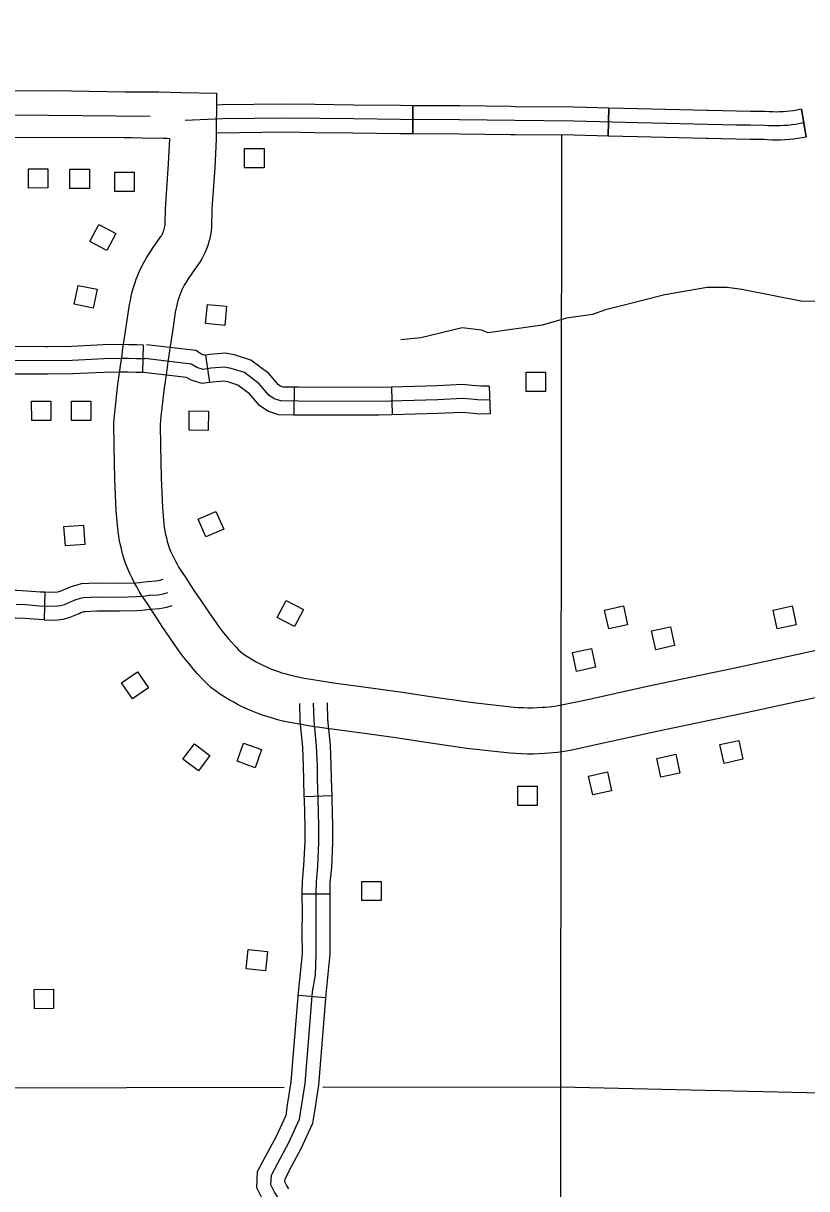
# Model space of a CAD drawing. Extents: x -19 to 366, y -4 to 359.
# Drawn here: x 136.836 to 137.637, y 202.996 to 204.187 of the extents above; entities that cross this region are included whole.
import ezdxf

# ---------------------------------------------------------------- set-up
doc = ezdxf.new("R2010")
doc.units = 0
for name, color, linetype in [('Level 10', 7, 'Continuous'), ('Level 2', 7, 'Continuous'), ('Level 31', 7, 'Continuous'), ('Level 32', 7, 'Continuous'), ('Level 35', 7, 'Continuous'), ('Level 45', 7, 'Continuous'), ('Level 5', 7, 'Continuous'), ('Level 56', 7, 'Continuous'), ('Level 60', 7, 'Continuous')]:
    doc.layers.add(name, color=color, linetype=linetype)

msp = doc.modelspace()

# ---------------------------------------------------------------- linework, layer by layer
at = {"layer": 'Level 10'}
for p, q in [((137.0336, 204.1155), (137.0331, 204.0682)), ((136.9858, 204.0687), (136.983, 204.0689)), ((136.937, 203.8473), (136.937, 203.8473)), ((136.9638, 203.5923), (136.9637, 203.5924)), ((137.6247, 203.5411), (137.6726, 203.552)), ((137.6832, 203.5059), (137.6349, 203.4949)), ((137.6349, 203.4949), (137.6346, 203.4948)), ((137.1292, 203.4685), (137.1293, 203.4685))]:
    msp.add_line(p, q, dxfattribs=at)
for points in [[(136.5007, 204.1202), (136.5355, 204.1198), (136.618, 204.1186), (136.7005, 204.1173), (136.7139, 204.1171), (136.8669, 204.118), (136.9401, 204.1168), (136.9525, 204.1168), (136.9747, 204.1168), (136.9978, 204.116), (137.0336, 204.1155)], [(136.983, 204.0689), (136.9791, 204.069), (136.9576, 204.0694), (136.9465, 204.0698), (136.9393, 204.0698), (136.8661, 204.0702), (136.7131, 204.0698), (136.6998, 204.07), (136.6173, 204.0712), (136.5349, 204.0724), (136.5, 204.0729)], [(136.937, 203.8473), (136.9376, 203.852), (136.9399, 203.8677), (136.9423, 203.8833), (136.9447, 203.8992), (136.9455, 203.9034), (136.9464, 203.9079), (136.9475, 203.9123), (136.9487, 203.9166), (136.95, 203.9209), (136.9515, 203.9252), (136.9532, 203.9294), (136.9549, 203.9336), (136.9568, 203.9377), (136.9592, 203.9423), (136.9625, 203.9476), (136.9653, 203.9521), (136.9683, 203.9566), (136.9713, 203.961), (136.9744, 203.9654), (136.9768, 203.9688), (136.9774, 203.9697), (136.9781, 203.9709), (136.9786, 203.9721), (136.9792, 203.9735), (136.9797, 203.9749), (136.9802, 203.9763), (136.9805, 203.9776), (136.9808, 203.979), (136.981, 203.9804), (136.9811, 203.9814), (136.9814, 203.9972), (136.9844, 204.0433), (136.9858, 204.0687)], [(137.0331, 204.0682), (137.0317, 204.0391), (137.0288, 203.9976), (137.0284, 203.9784), (137.028, 203.9742), (137.0274, 203.9706), (137.0266, 203.9669), (137.0257, 203.9633), (137.0246, 203.9597), (137.0233, 203.9563), (137.0219, 203.9529), (137.0203, 203.9495), (137.0185, 203.9462), (137.0165, 203.9427), (137.013, 203.9379), (137.0103, 203.9341), (137.0076, 203.9302), (137.005, 203.9263), (137.0025, 203.9223), (137.0005, 203.9191), (136.9995, 203.9171), (136.9982, 203.9144), (136.997, 203.9116), (136.996, 203.9089), (136.995, 203.9061), (136.9941, 203.9032), (136.9933, 203.9003), (136.9926, 203.8974), (136.992, 203.8945), (136.9914, 203.8914), (136.9891, 203.8762), (136.9868, 203.8608), (136.9845, 203.8453), (136.9839, 203.8408)], [(136.9637, 203.5924), (136.9627, 203.594), (136.9602, 203.5974), (136.9574, 203.6017), (136.9546, 203.6061), (136.952, 203.6106), (136.9495, 203.6151), (136.9472, 203.6197), (136.945, 203.6244), (136.9429, 203.6292), (136.941, 203.6339), (136.9391, 203.6392), (136.9376, 203.6446), (136.9363, 203.6496), (136.9351, 203.6546), (136.9341, 203.6597), (136.9333, 203.6649), (136.9326, 203.6703), (136.9311, 203.6885), (136.9298, 203.7207), (136.9288, 203.7541), (136.9287, 203.7786), (136.9296, 203.7891), (136.9306, 203.7986), (136.9316, 203.8082), (136.9328, 203.8177), (136.9341, 203.8272), (136.9355, 203.8365), (136.937, 203.8473)], [(136.9839, 203.8408), (136.9823, 203.8297), (136.981, 203.8205), (136.9797, 203.8116), (136.9786, 203.8027), (136.9776, 203.7937), (136.9768, 203.7848), (136.9761, 203.7767), (136.9762, 203.7549), (136.9771, 203.7223), (136.9784, 203.6914), (136.9797, 203.6753), (136.9801, 203.6718), (136.9807, 203.6681), (136.9815, 203.6644), (136.9823, 203.6607), (136.9832, 203.6571), (136.9842, 203.6539), (136.9853, 203.6507), (136.9867, 203.6472), (136.9882, 203.6438), (136.9898, 203.6405), (136.9915, 203.6371), (136.9932, 203.6338), (136.9951, 203.6306), (136.9971, 203.6274), (136.9992, 203.6243), (137.0019, 203.6205), (137.0036, 203.6178)], [(137.0036, 203.6178), (137.0098, 203.6082), (137.0175, 203.5967), (137.0253, 203.5852), (137.0332, 203.5738), (137.0362, 203.5697), (137.0392, 203.5656), (137.0424, 203.5617), (137.0458, 203.5577), (137.0491, 203.5539), (137.0535, 203.5491), (137.0561, 203.5464), (137.0587, 203.5439), (137.0606, 203.5425), (137.0639, 203.5403), (137.0672, 203.5382), (137.0706, 203.5361), (137.074, 203.5342), (137.0775, 203.5323), (137.081, 203.5306), (137.0846, 203.5289), (137.0882, 203.5273), (137.0917, 203.5259), (137.0959, 203.5245), (137.1003, 203.523), (137.1048, 203.5217), (137.1093, 203.5205), (137.1138, 203.5193), (137.1184, 203.5183), (137.123, 203.5174), (137.1276, 203.5166), (137.1364, 203.5153)], [(137.1293, 203.4685), (137.12, 203.4699), (137.1143, 203.4709), (137.1086, 203.472), (137.103, 203.4732), (137.0974, 203.4746), (137.0918, 203.4762), (137.0862, 203.4778), (137.0807, 203.4796), (137.0751, 203.4816), (137.07, 203.4836), (137.0652, 203.4857), (137.0605, 203.4879), (137.0558, 203.4902), (137.0511, 203.4927), (137.0466, 203.4953), (137.0422, 203.498), (137.0378, 203.5008), (137.0334, 203.5038), (137.0279, 203.5077), (137.0224, 203.5132), (137.0192, 203.5165), (137.0139, 203.5222), (137.0098, 203.5269), (137.0058, 203.5316), (137.0019, 203.5365), (136.9982, 203.5414), (136.9945, 203.5464), (136.9863, 203.5583), (136.9781, 203.5703), (136.9702, 203.5824), (136.9638, 203.5923)], [(137.1364, 203.5153), (137.153, 203.5127), (137.1862, 203.5083), (137.2235, 203.5031), (137.2524, 203.4988), (137.2955, 203.4926), (137.3378, 203.4879), (137.3425, 203.4875), (137.3471, 203.4873), (137.3518, 203.4872), (137.3565, 203.4872), (137.3612, 203.4873), (137.3662, 203.4876), (137.3698, 203.4878), (137.3731, 203.4881), (137.3763, 203.4885), (137.3796, 203.4889), (137.3828, 203.4894), (137.3861, 203.49), (137.4081, 203.4947), (137.4753, 203.5094), (137.5651, 203.5282), (137.6247, 203.5411)], [(137.6346, 203.4948), (137.575, 203.4819), (137.4852, 203.4631), (137.4181, 203.4484), (137.3954, 203.4436), (137.391, 203.4428), (137.3866, 203.4421), (137.3821, 203.4415), (137.3776, 203.441), (137.3732, 203.4406), (137.369, 203.4403), (137.3633, 203.44), (137.3573, 203.4398), (137.3513, 203.4398), (137.3453, 203.44), (137.3393, 203.4403), (137.3333, 203.4408), (137.2895, 203.4456), (137.2455, 203.452), (137.2167, 203.4563), (137.1798, 203.4614), (137.1463, 203.4658), (137.1292, 203.4685)]]:
    msp.add_lwpolyline(points, dxfattribs=at)
at = {"layer": 'Level 2'}
msp.add_lwpolyline([(136.9656, 204.0915), (136.3775, 204.0974), (135.3711, 204.1087), (135.37, 204.1086), (134.6501, 204.1142)], dxfattribs=at)
at = {"layer": 'Level 31'}
for p, q in [((137.2343, 204.1026), (137.2341, 204.0742)), ((137.2341, 204.0742), (137.2343, 204.1026)), ((137.4338, 204.0718), (137.4346, 204.1002)), ((137.4346, 204.1002), (137.4338, 204.0718)), ((137.4346, 204.1002), (137.4346, 204.1002)), ((137.6315, 204.0989), (137.6363, 204.0709)), ((137.6363, 204.0709), (137.6315, 204.0989)), ((136.9585, 203.8583), (136.9578, 203.8299)), ((136.858, 203.6055), (136.8574, 203.5771))]:
    msp.add_line(p, q, dxfattribs=at)
for points in [[(137.1344, 204.1037), (137.1044, 204.1041), (137.0393, 204.1033), (137.0335, 204.1031)], [(137.2343, 204.1026), (137.2217, 204.1027), (137.1736, 204.1032), (137.1344, 204.1037)], [(137.3344, 204.1016), (137.2821, 204.1023), (137.2343, 204.1026)], [(137.4346, 204.1002), (137.3991, 204.1011), (137.3387, 204.1015), (137.3344, 204.1016)], [(137.6339, 204.0849), (137.6253, 204.0835), (137.6213, 204.0829), (137.6174, 204.0825), (137.6135, 204.0822), (137.6095, 204.082), (137.6055, 204.0819), (137.6016, 204.082), (137.5976, 204.0821), (137.5937, 204.0824), (137.5792, 204.0826), (137.5647, 204.0828), (137.5502, 204.0831), (137.5357, 204.0835), (137.464, 204.0852), (137.3989, 204.0869), (137.3385, 204.0873), (137.2819, 204.0881), (137.2215, 204.0885), (137.1735, 204.089), (137.1044, 204.0899), (137.0397, 204.0891), (137.0015, 204.0875)], [(137.5345, 204.0977), (137.4644, 204.0994), (137.4346, 204.1002)], [(137.6315, 204.0989), (137.6231, 204.0975), (137.6196, 204.097), (137.6161, 204.0966), (137.6126, 204.0964), (137.609, 204.0962), (137.6055, 204.0961), (137.602, 204.0962), (137.5984, 204.0963), (137.5943, 204.0966), (137.5794, 204.0968), (137.5649, 204.097), (137.5505, 204.0973), (137.5361, 204.0977), (137.5345, 204.0977)], [(137.0332, 204.0748), (137.1044, 204.0757), (137.134, 204.0753)], [(137.134, 204.0753), (137.1733, 204.0748), (137.2214, 204.0743), (137.2341, 204.0742)], [(137.2341, 204.0742), (137.2818, 204.0739), (137.334, 204.0732)], [(137.334, 204.0732), (137.3384, 204.0731), (137.3986, 204.0727), (137.4338, 204.0718)], [(137.4338, 204.0718), (137.4637, 204.071), (137.5338, 204.0693)], [(137.5338, 204.0693), (137.5353, 204.0693), (137.5498, 204.0689), (137.5644, 204.0686), (137.579, 204.0684), (137.5931, 204.0682), (137.5968, 204.0679), (137.6012, 204.0678), (137.6056, 204.0677), (137.61, 204.0678), (137.6144, 204.068), (137.6187, 204.0683), (137.6231, 204.0688), (137.6275, 204.0694), (137.6363, 204.0709)], [(136.7744, 203.8192), (136.7874, 203.8361), (136.8013, 203.8533), (136.8105, 203.856), (136.8225, 203.8567), (136.8583, 203.8565)], [(136.8583, 203.8565), (136.8607, 203.8564), (136.8858, 203.8568), (136.9178, 203.8584), (136.9356, 203.8588), (136.9439, 203.8586), (136.9521, 203.8584), (136.9585, 203.8583)], [(136.7779, 203.8006), (136.7985, 203.8272), (136.8096, 203.8409), (136.813, 203.8419), (136.8229, 203.8425), (136.8607, 203.8422), (136.8862, 203.8426), (136.9183, 203.8442), (136.9357, 203.8446), (136.9436, 203.8444), (136.9517, 203.8442), (136.9604, 203.844)], [(136.8581, 203.8281), (136.8232, 203.8283), (136.8174, 203.828), (136.8096, 203.8184), (136.7968, 203.8019)], [(136.9578, 203.8299), (136.9514, 203.83), (136.9433, 203.8302), (136.9357, 203.8303), (136.9188, 203.83), (136.8867, 203.8284), (136.8608, 203.828), (136.8581, 203.8281)], [(136.858, 203.6055), (136.8675, 203.6053), (136.8715, 203.6057), (136.8737, 203.6063), (136.8818, 203.6097), (136.885, 203.6111), (136.891, 203.6129), (136.8956, 203.614), (136.9109, 203.6147), (136.9341, 203.6145), (136.9507, 203.615), (136.9551, 203.6153)], [(136.9551, 203.6153), (136.9573, 203.6155), (136.9632, 203.6162), (136.9719, 203.6168), (136.9759, 203.6175), (136.9792, 203.6186)], [(136.7547, 203.5973), (136.7897, 203.6034), (136.8007, 203.6051), (136.8108, 203.6065), (136.8175, 203.6068), (136.825, 203.6073), (136.8293, 203.6073), (136.8396, 203.6067), (136.8533, 203.6056), (136.858, 203.6055)], [(136.8289, 203.5931), (136.8386, 203.5926), (136.8526, 203.5914), (136.8681, 203.5911), (136.8742, 203.5917), (136.8783, 203.5928), (136.8875, 203.5967), (136.89, 203.5978), (136.8946, 203.5992), (136.8976, 203.5998), (136.9112, 203.6005), (136.9342, 203.6003), (136.9515, 203.6008), (136.9588, 203.6013), (136.9646, 203.6021), (136.9736, 203.6027), (136.9793, 203.6037), (136.9837, 203.6051)], [(136.9572, 203.587), (136.9602, 203.5872), (136.966, 203.5879), (136.9753, 203.5886), (136.9827, 203.5899), (136.9881, 203.5916)], [(136.8574, 203.5771), (136.8518, 203.5772), (136.8376, 203.5784), (136.8286, 203.5789), (136.8258, 203.5789), (136.8191, 203.5785), (136.8134, 203.5782), (136.8049, 203.577), (136.7944, 203.5753), (136.7566, 203.5688)], [(136.8574, 203.5771), (136.8687, 203.5768), (136.8768, 203.5777), (136.883, 203.5794), (136.8931, 203.5836), (136.8949, 203.5844), (136.8982, 203.5854), (136.8995, 203.5857), (136.9114, 203.5863), (136.9344, 203.5861), (136.9522, 203.5866), (136.9572, 203.587)]]:
    msp.add_lwpolyline(points, dxfattribs=at)
at = {"layer": 'Level 32'}
for p, q in [((137.0222, 203.8477), (137.0265, 203.8196)), ((137.113, 203.8148), (137.1126, 203.7864)), ((137.2124, 203.8149), (137.2132, 203.7865)), ((137.3123, 203.816), (137.3131, 203.7876)), ((137.1517, 203.397), (137.1233, 203.3961)), ((137.1496, 203.2967), (137.1212, 203.2966))]:
    msp.add_line(p, q, dxfattribs=at)
for points in [[(137.0222, 203.8477), (137.0211, 203.8475), (137.0194, 203.848), (137.0125, 203.8522), (136.9621, 203.8581)], [(137.3127, 203.8018), (137.3032, 203.8015), (137.2937, 203.8025), (137.2847, 203.8033), (137.2596, 203.802), (137.1992, 203.8003), (137.1173, 203.8005), (137.0994, 203.8008), (137.0924, 203.803), (137.0871, 203.8068), (137.0772, 203.8183), (137.0622, 203.8297), (137.0487, 203.834), (137.0417, 203.8352), (137.0282, 203.8342), (137.02, 203.833), (137.0135, 203.835), (137.0078, 203.8385), (136.9604, 203.844)], [(137.113, 203.8148), (137.1017, 203.815), (137.0988, 203.8159), (137.0968, 203.8174), (137.0869, 203.8287), (137.0688, 203.8425), (137.0521, 203.8478), (137.0425, 203.8495), (137.0266, 203.8484), (137.0222, 203.8477)], [(137.0265, 203.8196), (137.0189, 203.8185), (137.0076, 203.8219), (137.003, 203.8247), (136.9588, 203.8299)], [(137.1126, 203.7864), (137.097, 203.7866), (137.0859, 203.7902), (137.0775, 203.7962), (137.0674, 203.8079), (137.0555, 203.817), (137.0453, 203.8202), (137.041, 203.8209), (137.0298, 203.8201), (137.0265, 203.8196)], [(137.2124, 203.8149), (137.199, 203.8145), (137.1175, 203.8147), (137.113, 203.8148)], [(137.3123, 203.816), (137.3038, 203.8158), (137.295, 203.8167), (137.285, 203.8175), (137.259, 203.8162), (137.2124, 203.8149)], [(137.2132, 203.7865), (137.1994, 203.7861), (137.1172, 203.7863), (137.1126, 203.7864)], [(137.3131, 203.7876), (137.3026, 203.7873), (137.2924, 203.7884), (137.2845, 203.789), (137.2601, 203.7878), (137.2132, 203.7865)], [(137.1233, 203.3961), (137.1227, 203.4137), (137.1224, 203.4272), (137.1217, 203.447), (137.119, 203.4733), (137.1186, 203.4915)], [(137.1316, 203.1969), (137.1347, 203.2139), (137.1355, 203.2354), (137.1354, 203.2577), (137.1355, 203.2785), (137.1354, 203.2982), (137.1356, 203.3092), (137.1371, 203.325), (137.1382, 203.3497), (137.1382, 203.3661), (137.1379, 203.3798), (137.1376, 203.3944), (137.1369, 203.4141), (137.1366, 203.4276), (137.1358, 203.448), (137.1332, 203.4742), (137.1328, 203.4919)], [(137.1517, 203.397), (137.1511, 203.4145), (137.1508, 203.428), (137.15, 203.449), (137.1474, 203.475), (137.147, 203.4922)], [(137.1212, 203.2966), (137.1212, 203.2983), (137.1214, 203.31), (137.1229, 203.326), (137.124, 203.35), (137.124, 203.3659), (137.1237, 203.3794), (137.1234, 203.394), (137.1233, 203.3961)], [(137.1496, 203.2967), (137.1496, 203.2981), (137.1498, 203.3084), (137.1513, 203.324), (137.1524, 203.3494), (137.1524, 203.3662), (137.1521, 203.3801), (137.1518, 203.3948), (137.1517, 203.397)], [(137.1177, 203.1995), (137.1213, 203.2356), (137.1212, 203.2577), (137.1213, 203.2785), (137.1212, 203.2966)], [(137.1456, 203.1944), (137.1497, 203.2351), (137.1496, 203.2577), (137.1497, 203.2785), (137.1496, 203.2967)]]:
    msp.add_lwpolyline(points, dxfattribs=at)
at = {"layer": 'Level 35'}
msp.add_lwpolyline([(137.6468, 203.9027), (137.6325, 203.9023), (137.5705, 203.9148), (137.5553, 203.9167), (137.5349, 203.9167), (137.4918, 203.9091), (137.4473, 203.8981), (137.431, 203.8939), (137.4178, 203.8893), (137.3913, 203.8855), (137.3664, 203.8783), (137.3112, 203.8703), (137.3044, 203.873), (137.2847, 203.8756), (137.2424, 203.8654), (137.222, 203.8631)], dxfattribs=at)
at = {"layer": 'Level 45'}
msp.add_line((137.117, 203.1932), (137.1454, 203.191), dxfattribs=at)
for points in [[(137.0999, 202.6164), (137.1215, 202.6863), (137.1232, 202.7042), (137.1232, 202.7183), (137.1205, 202.7318), (137.1178, 202.7475), (137.1183, 202.7643), (137.1215, 202.7784), (137.1519, 202.8673), (137.1557, 202.8808), (137.1567, 202.8906), (137.1551, 202.9009), (137.1519, 202.909), (137.1031, 202.9762), (137.0928, 202.9919), (137.089, 202.9995), (137.0896, 203.0093), (137.0961, 203.0217), (137.1075, 203.0429), (137.1183, 203.0667), (137.124, 203.103), (137.1316, 203.1969)], [(137.1062, 203.0813), (137.1099, 203.1047), (137.116, 203.1797), (137.1177, 203.1995)], [(137.1343, 203.0769), (137.1381, 203.1013), (137.1443, 203.1774), (137.1456, 203.1944)], [(137.0837, 202.98), (137.0805, 202.9848), (137.0747, 202.9965), (137.0756, 203.0131), (137.0835, 203.0284), (137.0947, 203.0492), (137.1046, 203.0708), (137.1062, 203.0813)], [(137.1075, 202.9955), (137.1052, 202.999), (137.1034, 203.0025), (137.1036, 203.0054), (137.1086, 203.0151), (137.1202, 203.0366), (137.132, 203.0626), (137.1343, 203.0769)]]:
    msp.add_lwpolyline(points, dxfattribs=at)
at = {"layer": 'Level 5'}
for points in [[(137.3855, 203.0998), (137.3866, 204.0728)], [(137.1423, 203.0993), (137.3855, 203.0998)], [(137.3855, 203.0998), (138.3744, 203.0767)], [(137.3861, 202.4345), (137.3855, 203.0998)], [(136.6191, 203.0984), (137.1026, 203.0993)]]:
    msp.add_lwpolyline(points, dxfattribs=at)
at = {"layer": 'Level 56'}
for points in [[(137.0623, 204.039), (137.0623, 204.0587), (137.0821, 204.0588), (137.0821, 204.0391)], [(136.8414, 204.0184), (136.8413, 204.0382), (136.8611, 204.0382), (136.8611, 204.0185)], [(136.8838, 204.0181), (136.8838, 204.0378), (136.9036, 204.0378), (136.9036, 204.0181)], [(136.9295, 204.0149), (136.9295, 204.0346), (136.9493, 204.0347), (136.9493, 204.0149)], [(136.9308, 203.9718), (136.9216, 203.9544), (136.9041, 203.9637), (136.9134, 203.9811)], [(136.9116, 203.9149), (136.9076, 203.8956), (136.8882, 203.8996), (136.8922, 203.9189)], [(137.0439, 203.8976), (137.042, 203.878), (137.0223, 203.8799), (137.0243, 203.8995)], [(137.3501, 203.8106), (137.3501, 203.8303), (137.3698, 203.8303), (137.3699, 203.8106)], [(136.8447, 203.7808), (136.8446, 203.8005), (136.8644, 203.8005), (136.8644, 203.7808)], [(136.8852, 203.7809), (136.8852, 203.8006), (136.905, 203.8006), (136.905, 203.7809)], [(137.0255, 203.7903), (137.0252, 203.7706), (137.0055, 203.7709), (137.0057, 203.7906)], [(137.033, 203.6878), (137.0409, 203.6697), (137.0228, 203.6618), (137.0149, 203.6799)], [(136.8975, 203.6739), (136.899, 203.6542), (136.8793, 203.6526), (136.8777, 203.6723)], [(137.1223, 203.5877), (137.1132, 203.5703), (137.0957, 203.5795), (137.1048, 203.5969)], [(137.4344, 203.5678), (137.4301, 203.587), (137.4494, 203.5913), (137.4537, 203.572)], [(137.6066, 203.5677), (137.6024, 203.587), (137.6217, 203.5912), (137.6259, 203.572)], [(137.4824, 203.5465), (137.4782, 203.5657), (137.4975, 203.57), (137.5017, 203.5507)], [(137.4016, 203.5243), (137.3974, 203.5436), (137.4167, 203.5478), (137.4209, 203.5285)], [(136.9529, 203.5238), (136.964, 203.5075), (136.9476, 203.4964), (136.9365, 203.5127)], [(137.0268, 203.4385), (137.015, 203.4227), (136.9992, 203.4345), (137.0109, 203.4503)], [(137.0797, 203.4444), (137.0731, 203.4258), (137.0545, 203.4325), (137.0611, 203.4511)], [(137.5523, 203.4303), (137.5481, 203.4495), (137.5674, 203.4538), (137.5716, 203.4345)], [(137.4878, 203.4162), (137.4835, 203.4354), (137.5029, 203.4397), (137.5071, 203.4204)], [(137.418, 203.398), (137.4138, 203.4173), (137.4331, 203.4215), (137.4373, 203.4023)], [(137.3414, 203.3874), (137.3414, 203.4071), (137.3612, 203.4071), (137.3612, 203.3874)], [(137.1821, 203.29), (137.182, 203.3097), (137.2018, 203.3097), (137.2018, 203.29)], [(137.0857, 203.2379), (137.0836, 203.2183), (137.0639, 203.2204), (137.066, 203.24)], [(136.8671, 203.1798), (136.8474, 203.1795), (136.8471, 203.1993), (136.8668, 203.1996)]]:
    msp.add_lwpolyline(points, close=True, dxfattribs=at)
at = {"layer": 'Level 60'}
for points in [[(139.4406, 1.5315), (139.2511, 10.1473), (139.0608, 18.7633), (138.8699, 27.3793), (138.6784, 35.9956), (138.4861, 44.6119), (138.2932, 53.2285), (138.0997, 61.8451), (137.9055, 70.4619), (137.7106, 79.0789), (137.5151, 87.6959), (137.319, 96.3132), (137.1221, 104.9306), (136.9247, 113.5481), (136.7265, 122.1658), (136.5278, 130.7836), (136.3283, 139.4016), (136.1282, 148.0197), (135.9275, 156.6379), (135.7261, 165.2564), (135.5241, 173.8749), (135.3214, 182.4936), (135.1181, 191.1125), (134.9141, 199.7315), (134.7095, 208.3506), (134.5043, 216.9699), (134.2984, 225.5894), (134.0919, 234.209), (133.8847, 242.8288), (133.6769, 251.4487), (133.4685, 260.0687), (133.2594, 268.6889), (133.0497, 277.3093), (132.8393, 285.9298), (132.6283, 294.5504), (132.4167, 303.1713), (132.2044, 311.7922), (131.9916, 320.4133), (131.778, 329.0346), (131.5639, 337.656), (131.3491, 346.2776)], [(0, 198.1326), (7.1014, 198.137), (14.2028, 198.1503), (21.3042, 198.1724), (28.4055, 198.2034), (35.5068, 198.2433), (42.6081, 198.292), (49.7092, 198.3496), (56.8103, 198.4161), (63.9113, 198.4913), (71.0123, 198.5755), (78.1131, 198.6685), (85.2137, 198.7704), (92.3143, 198.8811), (99.4147, 199.0007), (106.5149, 199.1291), (113.615, 199.2664), (120.7149, 199.4126), (127.8146, 199.5676), (134.9141, 199.7315), (142.0135, 199.9042), (149.1125, 200.0858), (156.2114, 200.2762), (163.31, 200.4755), (170.4084, 200.6837), (177.5065, 200.9007), (184.6043, 201.1265), (191.7018, 201.3612), (198.799, 201.6048), (205.896, 201.8572), (212.9926, 202.1185), (220.0888, 202.3886), (227.1848, 202.6676), (234.2803, 202.9554), (241.3755, 203.2521), (248.4704, 203.5576), (255.5648, 203.872), (262.6589, 204.1952), (269.7525, 204.5273), (276.8457, 204.8682), (283.9385, 205.218), (291.0309, 205.5766), (298.1228, 205.9441), (305.2142, 206.3204), (312.3051, 206.7056), (319.3956, 207.0996), (326.4856, 207.5024), (333.5751, 207.9141), (340.664, 208.3347)]]:
    msp.add_spline(points, degree=3, dxfattribs=at)

doc.saveas('drawing.dxf')
